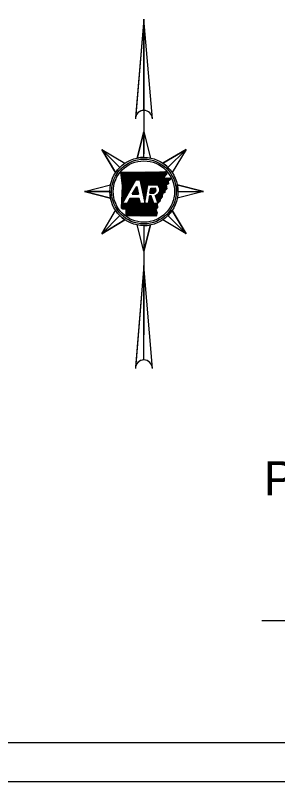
# Model space of a CAD drawing. Extents: x 1374139 to 1377472, y 1168351 to 1170484.
# Drawn here: x 1376678 to 1376948, y 1168351 to 1169138 of the extents above; entities that cross this region are included whole.
import ezdxf

# ---------------------------------------------------------------- set-up
doc = ezdxf.new("R2010")
doc.units = 0
for name, color, linetype in [('15', 7, 'Continuous'), ('26', 7, 'Continuous'), ('40', 7, 'Continuous'), ('6', 7, 'Continuous'), ('8', 7, 'Continuous'), ('9', 7, 'Continuous')]:
    doc.layers.add(name, color=color, linetype=linetype)

msp = doc.modelspace()

# ---------------------------------------------------------------- linework, layer by layer
at = {"layer": '15'}
for p, q in [((1376810.74, 1169133.82), (1376802.12, 1169032.93)), ((1376810.74, 1169133.82), (1376810.74, 1168995.65)), ((1376810.74, 1169040.2), (1376810.74, 1169133.82)), ((1376802.24, 1169034.34), (1376802.63, 1169034.73)), ((1376802.28, 1169034.88), (1376803.08, 1169035.68)), ((1376810.74, 1169018.08), (1376803.92, 1168991.16)), ((1376810.74, 1168991.83), (1376810.74, 1169018.08)), ((1376767.43, 1169000.14), (1376785.99, 1168981.58)), ((1376785.99, 1168981.58), (1376767.43, 1169000.14)), ((1376767.43, 1169000.14), (1376781.65, 1168976.28)), ((1376854.05, 1169000.14), (1376830.19, 1168985.92)), ((1376835.49, 1168981.58), (1376854.05, 1169000.14)), ((1376835.49, 1168981.58), (1376854.05, 1169000.14)), ((1376788.63, 1168944.57), (1376802.44, 1168968.95)), ((1376798.79, 1168954.14), (1376803.31, 1168962.12)), ((1376802.44, 1168968.95), (1376806.55, 1168968.95)), ((1376814.88, 1168963.87), (1376824.47, 1168963.87)), ((1376871.99, 1168956.83), (1376845.07, 1168963.64)), ((1376749.49, 1168956.83), (1376775.74, 1168956.83)), ((1376775.74, 1168956.83), (1376749.49, 1168956.83)), ((1376749.49, 1168956.83), (1376776.41, 1168950.01)), ((1376798.79, 1168954.14), (1376805.02, 1168954.14)), ((1376816.96, 1168955.22), (1376821.07, 1168955.22)), ((1376817.87, 1168960.42), (1376822.37, 1168960.42)), ((1376845.74, 1168956.83), (1376871.99, 1168956.83)), ((1376845.74, 1168956.83), (1376871.99, 1168956.83)), ((1376796.27, 1168949.68), (1376793.37, 1168944.57)), ((1376805.97, 1168949.68), (1376796.27, 1168949.68)), ((1376818.12, 1168952.32), (1376816.45, 1168952.32)), ((1376820.98, 1168944.57), (1376818.12, 1168952.32)), ((1376822.18, 1168952.74), (1376825.19, 1168944.57)), ((1376793.37, 1168944.57), (1376788.63, 1168944.57)), ((1376815.1, 1168944.57), (1376807.07, 1168944.57)), ((1376825.19, 1168944.57), (1376820.98, 1168944.57)), ((1376767.43, 1168913.52), (1376785.99, 1168932.08)), ((1376785.99, 1168932.08), (1376767.43, 1168913.52)), ((1376835.49, 1168932.08), (1376854.05, 1168913.52)), ((1376835.49, 1168932.08), (1376854.05, 1168913.52)), ((1376854.05, 1168913.52), (1376839.83, 1168937.37)), ((1376767.43, 1168913.52), (1376791.28, 1168927.73)), ((1376810.74, 1168895.58), (1376817.56, 1168922.5)), ((1376810.74, 1168921.83), (1376810.74, 1168921.83)), ((1376810.74, 1168921.83), (1376810.74, 1168809.78)), ((1376810.74, 1168921.83), (1376810.74, 1168895.58)), ((1376810.74, 1168880.95), (1376802.11, 1168776.51)), ((1376810.74, 1168783.82), (1376810.74, 1168880.95))]:
    msp.add_line(p, q, dxfattribs=at)
for points in [[(1376819.49, 1169031.45), (1376810.74, 1169133.82), (1376801.99, 1169031.45)], [(1376803.92, 1168991.16), (1376810.74, 1169018.08), (1376817.56, 1168991.16)], [(1376781.65, 1168976.28), (1376767.43, 1169000.14), (1376791.28, 1168985.92)], [(1376830.19, 1168985.92), (1376854.05, 1169000.14), (1376839.83, 1168976.28)], [(1376786.84, 1168976.86), (1376800.5, 1168976.85), (1376812.49, 1168976.88), (1376826.63, 1168977.1), (1376833.18, 1168977.25)], [(1376787.83, 1168939.91), (1376788.59, 1168962.83), (1376786.84, 1168976.86)], [(1376837.47, 1168970.98), (1376838.65, 1168969.74), (1376835.71, 1168967.32), (1376836.02, 1168964.87), (1376833.5, 1168963.21), (1376834.36, 1168959.45), (1376832.41, 1168957.67), (1376832.24, 1168955.74), (1376829.87, 1168954.89), (1376829.5, 1168951.24), (1376827.8, 1168949.42), (1376826.98, 1168946.67), (1376824.5, 1168944.4), (1376824.69, 1168940.4), (1376823, 1168938.51), (1376824.54, 1168935.08), (1376823.47, 1168931.67)], [(1376831.15, 1168970.65), (1376837.56, 1168970.98)], [(1376776.41, 1168950.01), (1376749.49, 1168956.83), (1376776.41, 1168963.64)], [(1376803.31, 1168962.12), (1376805.02, 1168954.14)], [(1376806.55, 1168968.95), (1376811.63, 1168945.22), (1376814.88, 1168963.87)], [(1376845.07, 1168963.64), (1376871.99, 1168956.83), (1376845.07, 1168950.01)], [(1376816.96, 1168955.22), (1376817.87, 1168960.42)], [(1376807.07, 1168944.57), (1376805.97, 1168949.68)], [(1376816.45, 1168952.32), (1376815.1, 1168944.57)], [(1376823.47, 1168931.67), (1376792.52, 1168931.72), (1376792.5, 1168938.55)], [(1376791.28, 1168927.73), (1376767.43, 1168913.52), (1376781.65, 1168937.37)], [(1376839.83, 1168937.37), (1376854.05, 1168913.52), (1376830.19, 1168927.73)], [(1376817.56, 1168922.5), (1376810.74, 1168895.58), (1376803.92, 1168922.5)], [(1376819.49, 1168775.07), (1376810.74, 1168880.95), (1376801.99, 1168775.07)]]:
    msp.add_lwpolyline(points, dxfattribs=at)
for radius in [35, 31.5]:
    msp.add_circle((1376810.74, 1168956.83), radius, dxfattribs=at)
for centre, radius, start, end in [((1376810.74, 1169031.45), 8.75, 0, 180), ((1376810.74, 1169031.45), 8.75, 90, 170.22959), ((1376810.74, 1168956.83), 35, 90, 101.22909), ((1376810.74, 1168956.83), 35, 45, 56.22909), ((1376810.74, 1168956.83), 35, 135, 146.22909), ((1376820.9, 1168958.8), 6.2, 281.86262, 54.87052), ((1376810.74, 1168956.83), 35, 0, 11.22909), ((1376810.74, 1168956.83), 35, 180, 191.22909), ((1376820.09, 1168958.23), 3.17, 288.12683, 43.89016), ((1376810.74, 1168956.83), 35, 225, 236.22909), ((1376810.74, 1168956.83), 35, 315, 326.22909), ((1376810.74, 1168956.83), 35, 270, 281.22909), ((1376810.74, 1168775.07), 8.75, 0, 180), ((1376810.74, 1168775.07), 8.75, 90, 170.5511)]:
    msp.add_arc(centre, radius, start, end, dxfattribs=at)
for points in [[(1376833.18, 1168977.25), (1376833.22, 1168976.88), (1376833.34, 1168976.69), (1376833.36, 1168976.33), (1376833.5, 1168976.18), (1376833.75, 1168976.03), (1376833.96, 1168975.78), (1376834.02, 1168975.49), (1376833.95, 1168975.2), (1376833.93, 1168974.87), (1376833.9, 1168974.58), (1376833.85, 1168974.32), (1376833.64, 1168974.11), (1376833.45, 1168973.96), (1376833.27, 1168973.78), (1376833.15, 1168973.59), (1376832.93, 1168973.39), (1376832.71, 1168973.18), (1376832.53, 1168972.99), (1376832.35, 1168972.76), (1376832.27, 1168972.5), (1376832.07, 1168972.31), (1376831.92, 1168972.14), (1376831.72, 1168971.91), (1376831.62, 1168971.69), (1376831.42, 1168971.42), (1376831.38, 1168971.17), (1376831.25, 1168970.97), (1376831.25, 1168970.93)], [(1376792.5, 1168938.55), (1376792.54, 1168938.53), (1376792.38, 1168938.64), (1376792.16, 1168938.75), (1376791.91, 1168938.77), (1376791.6, 1168938.81), (1376791.34, 1168938.84), (1376791.07, 1168939.02), (1376790.78, 1168938.83), (1376790.46, 1168938.69), (1376790.27, 1168938.85), (1376790.03, 1168938.75), (1376789.86, 1168938.8), (1376789.56, 1168938.59), (1376789.28, 1168938.67), (1376789.08, 1168938.61), (1376788.83, 1168938.62), (1376788.78, 1168938.91), (1376788.53, 1168938.95), (1376788.32, 1168939.07), (1376788.18, 1168939.36), (1376788.08, 1168939.59), (1376787.83, 1168939.91)]]:
    msp.add_spline(points, degree=3, dxfattribs=at)
at = {"layer": '26'}
msp.add_line((1374138.81, 1168350.77), (1377472.14, 1168350.77), dxfattribs=at)
msp.add_lwpolyline([(1374138.74, 1170484.1), (1377472.14, 1170484.1), (1377472.14, 1168350.73), (1374138.74, 1168350.73)], close=True, dxfattribs=at)
at = {"layer": '40'}
for p, q in [((1376786.88, 1168976.55), (1376787.19, 1168976.86)), ((1376786.99, 1168975.67), (1376788.18, 1168976.86)), ((1376787.1, 1168974.79), (1376789.17, 1168976.86)), ((1376787.21, 1168973.91), (1376790.16, 1168976.86)), ((1376787.32, 1168973.03), (1376791.15, 1168976.86)), ((1376787.43, 1168972.15), (1376792.14, 1168976.86)), ((1376787.54, 1168971.27), (1376793.13, 1168976.86)), ((1376787.65, 1168970.39), (1376794.12, 1168976.86)), ((1376787.76, 1168969.51), (1376795.11, 1168976.86)), ((1376787.87, 1168968.63), (1376796.1, 1168976.86)), ((1376787.98, 1168967.75), (1376797.08, 1168976.86)), ((1376788.09, 1168966.87), (1376798.07, 1168976.86)), ((1376788.2, 1168965.99), (1376799.06, 1168976.86)), ((1376788.31, 1168965.11), (1376800.05, 1168976.85)), ((1376788.34, 1168955.24), (1376809.97, 1168976.87)), ((1376788.37, 1168956.27), (1376808.98, 1168976.87)), ((1376788.41, 1168957.29), (1376807.99, 1168976.87)), ((1376788.42, 1168964.23), (1376801.04, 1168976.86)), ((1376788.44, 1168958.31), (1376807, 1168976.87)), ((1376788.48, 1168959.34), (1376806, 1168976.87)), ((1376788.51, 1168960.36), (1376805.01, 1168976.86)), ((1376788.53, 1168963.35), (1376802.04, 1168976.86)), ((1376788.54, 1168961.39), (1376804.02, 1168976.86)), ((1376788.58, 1168962.41), (1376803.03, 1168976.86)), ((1376803.04, 1168968.95), (1376810.96, 1168976.88)), ((1376804.03, 1168968.95), (1376811.96, 1168976.88)), ((1376805.02, 1168968.95), (1376812.95, 1168976.89)), ((1376806.01, 1168968.95), (1376813.96, 1168976.9)), ((1376806.63, 1168968.58), (1376814.97, 1168976.92)), ((1376806.8, 1168967.77), (1376815.97, 1168976.93)), ((1376806.98, 1168966.95), (1376816.98, 1168976.95)), ((1376807.15, 1168966.13), (1376817.98, 1168976.96)), ((1376807.33, 1168965.32), (1376818.99, 1168976.98)), ((1376807.5, 1168964.5), (1376819.99, 1168977)), ((1376807.68, 1168963.69), (1376821, 1168977.01)), ((1376807.85, 1168962.87), (1376822, 1168977.03)), ((1376808.02, 1168962.06), (1376823.01, 1168977.04)), ((1376808.2, 1168961.24), (1376824.02, 1168977.06)), ((1376808.37, 1168960.43), (1376825.02, 1168977.07)), ((1376808.55, 1168959.61), (1376826.03, 1168977.09)), ((1376808.72, 1168958.8), (1376827.04, 1168977.11)), ((1376808.9, 1168957.98), (1376828.05, 1168977.13)), ((1376815.77, 1168963.87), (1376829.06, 1168977.16)), ((1376816.76, 1168963.87), (1376830.08, 1168977.18)), ((1376817.75, 1168963.87), (1376831.09, 1168977.2)), ((1376818.74, 1168963.87), (1376832.1, 1168977.23)), ((1376819.73, 1168963.87), (1376833.12, 1168977.25)), ((1376820.72, 1168963.87), (1376833.34, 1168976.48)), ((1376821.71, 1168963.87), (1376833.82, 1168975.97)), ((1376822.7, 1168963.87), (1376833.94, 1168975.11)), ((1376823.69, 1168963.87), (1376831.68, 1168971.86)), ((1376824.59, 1168963.78), (1376831.49, 1168970.67)), ((1376825.13, 1168963.33), (1376832.53, 1168970.73)), ((1376825.62, 1168962.82), (1376833.58, 1168970.78)), ((1376826.04, 1168962.26), (1376834.62, 1168970.83)), ((1376826.41, 1168961.64), (1376835.66, 1168970.89)), ((1376826.71, 1168960.95), (1376836.71, 1168970.94)), ((1376826.94, 1168960.19), (1376837.65, 1168970.89)), ((1376827.08, 1168959.33), (1376838.11, 1168970.36)), ((1376837.67, 1168968.93), (1376838.57, 1168969.83)), ((1376788.24, 1168952.17), (1376799.08, 1168963.01)), ((1376788.27, 1168953.2), (1376800.37, 1168965.3)), ((1376788.31, 1168954.22), (1376801.66, 1168967.58)), ((1376802.61, 1168960.87), (1376803.41, 1168961.67)), ((1376809.07, 1168957.16), (1376814.69, 1168962.78)), ((1376809.25, 1168956.35), (1376814.48, 1168961.58)), ((1376822.79, 1168951.08), (1376833.76, 1168962.06)), ((1376823.05, 1168950.36), (1376833.95, 1168961.25)), ((1376826.01, 1168955.3), (1376833.58, 1168962.86)), ((1376826.87, 1168957.15), (1376835.86, 1168966.13)), ((1376827.08, 1168958.35), (1376835.75, 1168967.01)), ((1376834.75, 1168964.03), (1376835.97, 1168965.26)), ((1376788.1, 1168948.08), (1376793.91, 1168953.88)), ((1376788.14, 1168949.1), (1376795.2, 1168956.17)), ((1376788.17, 1168950.12), (1376796.5, 1168958.45)), ((1376788.2, 1168951.15), (1376797.79, 1168960.73)), ((1376798.84, 1168954.14), (1376803.93, 1168959.23)), ((1376799.83, 1168954.14), (1376804.1, 1168958.41)), ((1376800.02, 1168956.31), (1376803.75, 1168960.04)), ((1376800.82, 1168954.14), (1376804.28, 1168957.6)), ((1376801.32, 1168958.59), (1376803.58, 1168960.86)), ((1376801.81, 1168954.14), (1376804.45, 1168956.78)), ((1376802.8, 1168954.14), (1376804.63, 1168955.96)), ((1376803.79, 1168954.14), (1376804.8, 1168955.15)), ((1376804.78, 1168954.14), (1376804.98, 1168954.33)), ((1376809.42, 1168955.53), (1376814.27, 1168960.38)), ((1376809.59, 1168954.72), (1376814.06, 1168959.19)), ((1376809.77, 1168953.9), (1376813.85, 1168957.99)), ((1376809.94, 1168953.09), (1376813.64, 1168956.79)), ((1376810.12, 1168952.27), (1376813.43, 1168955.59)), ((1376810.29, 1168951.46), (1376813.23, 1168954.39)), ((1376816.96, 1168955.22), (1376822.17, 1168960.42)), ((1376817.17, 1168956.41), (1376821.18, 1168960.42)), ((1376817.38, 1168957.61), (1376820.19, 1168960.42)), ((1376817.58, 1168958.81), (1376819.2, 1168960.42)), ((1376817.79, 1168960.01), (1376818.21, 1168960.42)), ((1376817.95, 1168955.22), (1376822.72, 1168959.98)), ((1376818.94, 1168955.22), (1376823.06, 1168959.33)), ((1376819.93, 1168955.22), (1376823.24, 1168958.52)), ((1376820.92, 1168955.22), (1376823.16, 1168957.45)), ((1376822.52, 1168951.8), (1376824.4, 1168953.69)), ((1376823.32, 1168949.64), (1376834.13, 1168960.45)), ((1376823.59, 1168948.91), (1376834.32, 1168959.64)), ((1376823.86, 1168948.19), (1376829.79, 1168954.13)), ((1376830.93, 1168955.27), (1376832.32, 1168956.66)), ((1376788, 1168945), (1376790.03, 1168947.04)), ((1376788.04, 1168946.03), (1376791.33, 1168949.32)), ((1376788.07, 1168947.05), (1376792.62, 1168951.6)), ((1376788.22, 1168939.28), (1376798.62, 1168949.68)), ((1376788.8, 1168938.88), (1376799.61, 1168949.68)), ((1376789.51, 1168938.6), (1376800.6, 1168949.68)), ((1376790.69, 1168938.78), (1376801.59, 1168949.68)), ((1376791.7, 1168938.8), (1376802.58, 1168949.68)), ((1376792.47, 1168938.59), (1376803.57, 1168949.68)), ((1376792.51, 1168936.64), (1376805.55, 1168949.68)), ((1376792.51, 1168937.63), (1376804.56, 1168949.68)), ((1376792.51, 1168935.65), (1376806.07, 1168949.21)), ((1376792.51, 1168934.67), (1376806.25, 1168948.4)), ((1376792.51, 1168933.68), (1376806.42, 1168947.58)), ((1376792.52, 1168932.69), (1376806.59, 1168946.77)), ((1376792.53, 1168931.72), (1376806.77, 1168945.95)), ((1376794.5, 1168946.55), (1376797.63, 1168949.68)), ((1376795.79, 1168948.83), (1376796.64, 1168949.68)), ((1376802.42, 1168931.7), (1376819.44, 1168948.73)), ((1376803.41, 1168931.7), (1376819.71, 1168948.01)), ((1376804.39, 1168931.7), (1376819.98, 1168947.28)), ((1376805.38, 1168931.7), (1376820.25, 1168946.56)), ((1376806.37, 1168931.7), (1376820.51, 1168945.84)), ((1376810.47, 1168950.64), (1376813.02, 1168953.19)), ((1376810.64, 1168949.83), (1376812.81, 1168951.99)), ((1376810.82, 1168949.01), (1376812.6, 1168950.79)), ((1376810.99, 1168948.19), (1376812.39, 1168949.59)), ((1376811.17, 1168947.38), (1376812.18, 1168948.4)), ((1376811.34, 1168946.56), (1376811.97, 1168947.2)), ((1376811.51, 1168945.75), (1376811.76, 1168946)), ((1376815.27, 1168945.55), (1376819.18, 1168949.45)), ((1376815.48, 1168946.75), (1376818.91, 1168950.17)), ((1376815.69, 1168947.95), (1376818.64, 1168950.9)), ((1376815.9, 1168949.14), (1376818.38, 1168951.62)), ((1376816.11, 1168950.34), (1376818.09, 1168952.32)), ((1376816.32, 1168951.54), (1376817.1, 1168952.32)), ((1376822.25, 1168952.53), (1376822.55, 1168952.83)), ((1376824.12, 1168947.47), (1376829.68, 1168953.03)), ((1376824.39, 1168946.74), (1376829.57, 1168951.93)), ((1376824.66, 1168946.02), (1376827.69, 1168949.06)), ((1376824.92, 1168945.3), (1376827.27, 1168947.64)), ((1376787.85, 1168939.9), (1376792.51, 1168944.57)), ((1376787.87, 1168940.91), (1376791.52, 1168944.57)), ((1376787.9, 1168941.93), (1376790.53, 1168944.57)), ((1376787.93, 1168942.96), (1376789.54, 1168944.57)), ((1376787.97, 1168943.98), (1376788.74, 1168944.75)), ((1376793.52, 1168931.72), (1376806.94, 1168945.14)), ((1376794.51, 1168931.71), (1376807.36, 1168944.57)), ((1376795.5, 1168931.71), (1376808.35, 1168944.57)), ((1376796.49, 1168931.71), (1376809.34, 1168944.57)), ((1376797.48, 1168931.71), (1376810.33, 1168944.57)), ((1376798.46, 1168931.71), (1376811.32, 1168944.57)), ((1376799.45, 1168931.71), (1376812.31, 1168944.57)), ((1376800.44, 1168931.71), (1376813.3, 1168944.57)), ((1376801.43, 1168931.7), (1376814.29, 1168944.57)), ((1376807.36, 1168931.69), (1376820.78, 1168945.11)), ((1376808.35, 1168931.69), (1376821.22, 1168944.57)), ((1376809.34, 1168931.69), (1376822.21, 1168944.57)), ((1376810.32, 1168931.69), (1376823.2, 1168944.57)), ((1376811.31, 1168931.69), (1376824.19, 1168944.57)), ((1376812.3, 1168931.69), (1376824.52, 1168943.91)), ((1376813.29, 1168931.68), (1376824.57, 1168942.96)), ((1376814.28, 1168931.68), (1376824.61, 1168942.02)), ((1376815.27, 1168931.68), (1376824.66, 1168941.07)), ((1376816.25, 1168931.68), (1376823.03, 1168938.45)), ((1376817.24, 1168931.68), (1376823.34, 1168937.77)), ((1376818.23, 1168931.68), (1376823.64, 1168937.09)), ((1376819.22, 1168931.67), (1376823.95, 1168936.4)), ((1376820.21, 1168931.67), (1376824.25, 1168935.72)), ((1376821.2, 1168931.67), (1376824.51, 1168934.98)), ((1376822.18, 1168931.67), (1376824.06, 1168933.55)), ((1376823.17, 1168931.67), (1376823.61, 1168932.11))]:
    msp.add_line(p, q, dxfattribs=at)
msp.add_circle((1376810.74, 1168956.83), 33.25, dxfattribs=at)
at = {"layer": '6'}
msp.add_line((1377424.61, 1168390.56), (1374262.81, 1168390.56), dxfattribs=at)
at = {"layer": '8'}
msp.add_line((1376931.96, 1168516.33), (1377326.32, 1168516.33), dxfattribs=at)

# ---------------------------------------------------------------- texts
at = {"layer": '15'}
msp.add_text('DWB 7-27-17', height=0.6806, dxfattribs=at).set_placement((1376808.6, 1168924.74))
at = {"layer": '9'}
msp.add_text('PRELIMINARY', height=35, dxfattribs=at).set_placement((1376934.35, 1168644.74))

doc.saveas('drawing.dxf')
